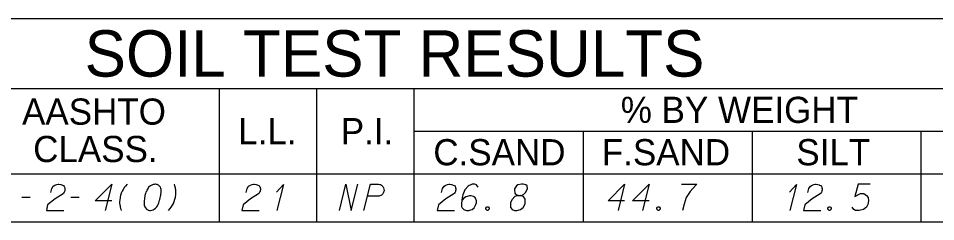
# Model space of a CAD drawing. Extents: x 2074207 to 2076812, y 516372 to 523312.
# Drawn here: x 2076453.5 to 2076621.8, y 518895.4 to 518932.7 of the extents above; entities that cross this region are included whole.
import ezdxf

# ---------------------------------------------------------------- set-up
doc = ezdxf.new("R2010")
doc.units = 0
for name, color, linetype in [('Prop DirtTable_ Soil Test Results - Outline (Major)', 7, 'Continuous'), ('Prop DirtTable_ Soil Test Results - Outline (Minor)', 7, 'Continuous'), ('Prop DirtTable_ Soil Test Results - Tx (Header - Large)', 7, 'Continuous'), ('Prop DirtTable_ Soil Test Results - Tx (Header - Small)', 7, 'Continuous'), ('Prop DirtTable_ Soil Test Results - Tx (Sample Data)', 7, 'Continuous')]:
    doc.layers.add(name, color=color, linetype=linetype)

msp = doc.modelspace()

# ---------------------------------------------------------------- linework, layer by layer
at = {"layer": 'Prop DirtTable_ Soil Test Results - Outline (Major)'}
for p, q in [((2076260.61, 518932.67), (2076811.9, 518932.67)), ((2076260.61, 518904.18), (2076811.9, 518904.18)), ((2076260.61, 518904.18), (2076811.9, 518904.18)), ((2076260.61, 518895.38), (2076811.9, 518895.38))]:
    msp.add_line(p, q, dxfattribs=at)
at = {"layer": 'Prop DirtTable_ Soil Test Results - Outline (Minor)'}
for p, q in [((2076260.61, 518919.78), (2076811.9, 518919.78)), ((2076490.31, 518919.78), (2076490.31, 518895.38)), ((2076508.19, 518919.78), (2076508.19, 518895.38)), ((2076526.07, 518919.78), (2076526.07, 518895.38)), ((2076526.07, 518911.98), (2076731.93, 518911.98)), ((2076557.09, 518911.98), (2076557.09, 518895.38)), ((2076588.11, 518911.98), (2076588.11, 518895.38)), ((2076619.13, 518895.38), (2076619.13, 518911.98)), ((2076260.61, 518895.38), (2076811.9, 518895.38))]:
    msp.add_line(p, q, dxfattribs=at)
at = {"layer": 'Prop DirtTable_ Soil Test Results - Tx (Sample Data)'}
for points in [[(2076459.45, 518900.74), (2076459.62, 518901.46), (2076459.91, 518901.91), (2076460.22, 518902.1), (2076460.54, 518902.21), (2076460.79, 518902.25), (2076460.96, 518902.25), (2076461.28, 518902.21), (2076461.49, 518902.14), (2076461.6, 518902.1), (2076461.81, 518901.99), (2076461.92, 518901.83), (2076461.99, 518901.68), (2076462.02, 518901.57), (2076462.06, 518901.42), (2076462.06, 518901.23), (2076462.02, 518901.04), (2076461.99, 518900.93), (2076461.92, 518900.78), (2076461.81, 518900.62), (2076461.7, 518900.51), (2076460.26, 518899.57), (2076458.88, 518898.47), (2076458.64, 518897.45), (2076461.85, 518897.45)], [(2076470.63, 518899.23), (2076467.6, 518899.23), (2076470.63, 518902.25), (2076469.43, 518897.45)], [(2076473.45, 518902.25), (2076473.13, 518901.91), (2076472.96, 518901.68), (2076472.71, 518901.3), (2076472.53, 518900.96), (2076472.39, 518900.62), (2076472.25, 518900.21), (2076472.18, 518899.91), (2076472.15, 518899.72), (2076472.11, 518899.45), (2076472.08, 518898.96), (2076472.08, 518898.73), (2076472.11, 518898.47), (2076472.15, 518898.28), (2076472.18, 518898.09), (2076472.25, 518897.79), (2076472.29, 518897.68), (2076472.36, 518897.45)], [(2076478.67, 518902.25), (2076478.6, 518902.25), (2076478.39, 518902.21), (2076478.25, 518902.17), (2076478.14, 518902.14), (2076477.97, 518902.06), (2076477.75, 518901.95), (2076477.58, 518901.83), (2076477.4, 518901.68), (2076477.3, 518901.53), (2076477.19, 518901.34), (2076477.08, 518901.15), (2076476.98, 518900.93), (2076476.91, 518900.78), (2076476.84, 518900.55), (2076476.73, 518900.17), (2076476.63, 518899.6), (2076476.56, 518899.15), (2076476.56, 518898.73), (2076476.59, 518898.43), (2076476.73, 518898.09), (2076476.84, 518897.9), (2076477.01, 518897.68), (2076477.23, 518897.53), (2076477.33, 518897.49), (2076477.54, 518897.45), (2076477.72, 518897.45), (2076478, 518897.49), (2076478.25, 518897.56), (2076478.43, 518897.68), (2076478.67, 518897.87), (2076478.78, 518897.98), (2076478.92, 518898.13), (2076479.02, 518898.28), (2076479.1, 518898.39), (2076479.17, 518898.58), (2076479.2, 518898.66), (2076479.27, 518898.85), (2076479.34, 518899.07), (2076479.41, 518899.3), (2076479.45, 518899.45), (2076479.48, 518899.57), (2076479.52, 518899.72), (2076479.59, 518900.06), (2076479.62, 518900.25), (2076479.66, 518900.44), (2076479.7, 518900.7), (2076479.73, 518901.04), (2076479.73, 518901.15), (2076479.7, 518901.3), (2076479.66, 518901.46), (2076479.55, 518901.68), (2076479.45, 518901.83), (2076479.34, 518901.95), (2076479.2, 518902.06), (2076479.06, 518902.14), (2076478.95, 518902.17), (2076478.85, 518902.21), (2076478.67, 518902.25)], [(2076481.04, 518897.45), (2076481.35, 518897.79), (2076481.53, 518898.02), (2076481.78, 518898.39), (2076481.95, 518898.73), (2076482.09, 518899.07), (2076482.23, 518899.49), (2076482.31, 518899.79), (2076482.34, 518899.98), (2076482.38, 518900.25), (2076482.41, 518900.74), (2076482.41, 518900.96), (2076482.38, 518901.23), (2076482.34, 518901.42), (2076482.31, 518901.61), (2076482.23, 518901.91), (2076482.2, 518902.02), (2076482.13, 518902.25)], [(2076495.29, 518900.74), (2076495.46, 518901.46), (2076495.75, 518901.91), (2076496.06, 518902.1), (2076496.38, 518902.21), (2076496.63, 518902.25), (2076496.8, 518902.25), (2076497.12, 518902.21), (2076497.33, 518902.14), (2076497.44, 518902.1), (2076497.65, 518901.99), (2076497.76, 518901.83), (2076497.83, 518901.68), (2076497.86, 518901.57), (2076497.9, 518901.42), (2076497.9, 518901.23), (2076497.86, 518901.04), (2076497.83, 518900.93), (2076497.76, 518900.78), (2076497.65, 518900.62), (2076497.54, 518900.51), (2076496.1, 518899.57), (2076494.72, 518898.47), (2076494.48, 518897.45), (2076497.69, 518897.45)], [(2076500.86, 518900.81), (2076502.13, 518902.17), (2076500.93, 518897.41)], [(2076512.4, 518897.45), (2076513.59, 518902.25), (2076514.58, 518897.45), (2076515.78, 518902.25)], [(2076516.88, 518897.45), (2076518.07, 518902.25), (2076519.59, 518902.25), (2076519.8, 518902.21), (2076519.91, 518902.17), (2076520.12, 518902.06), (2076520.26, 518901.95), (2076520.37, 518901.8), (2076520.47, 518901.61), (2076520.54, 518901.34), (2076520.58, 518901.12), (2076520.54, 518900.93), (2076520.51, 518900.78), (2076520.44, 518900.62), (2076520.37, 518900.51), (2076520.26, 518900.36), (2076520.12, 518900.25), (2076520.02, 518900.17), (2076519.84, 518900.1), (2076519.66, 518900.06), (2076517.55, 518900.06)], [(2076531.13, 518900.74), (2076531.3, 518901.46), (2076531.59, 518901.91), (2076531.9, 518902.1), (2076532.22, 518902.21), (2076532.47, 518902.25), (2076532.64, 518902.25), (2076532.96, 518902.21), (2076533.17, 518902.14), (2076533.28, 518902.1), (2076533.49, 518901.99), (2076533.6, 518901.83), (2076533.67, 518901.68), (2076533.7, 518901.57), (2076533.74, 518901.42), (2076533.74, 518901.23), (2076533.7, 518901.04), (2076533.67, 518900.93), (2076533.6, 518900.78), (2076533.49, 518900.62), (2076533.38, 518900.51), (2076531.94, 518899.57), (2076530.56, 518898.47), (2076530.32, 518897.45), (2076533.53, 518897.45)], [(2076537.83, 518901.72), (2076537.55, 518902.14), (2076537.23, 518902.25), (2076536.74, 518902.25), (2076536.38, 518902.1), (2076536.17, 518902.02), (2076535.99, 518901.91), (2076535.43, 518901.23), (2076535.04, 518900.32), (2076534.94, 518899.83), (2076534.8, 518898.73), (2076534.8, 518898.17), (2076534.94, 518897.94), (2076535.22, 518897.64), (2076535.32, 518897.56), (2076535.68, 518897.45), (2076536.14, 518897.45), (2076536.49, 518897.53), (2076536.74, 518897.6), (2076537.09, 518897.9), (2076537.44, 518898.51), (2076537.55, 518898.89), (2076537.55, 518899.19), (2076537.37, 518899.68), (2076537.23, 518899.87), (2076536.98, 518900.02), (2076536.56, 518900.13), (2076536.24, 518900.13), (2076535.85, 518900.02), (2076535.61, 518899.91), (2076535.18, 518899.6), (2076534.97, 518899.41), (2076534.87, 518899.3)], [(2076545.17, 518900.17), (2076545.66, 518900.17), (2076545.8, 518900.21), (2076546.22, 518900.4), (2076546.54, 518900.7), (2076546.9, 518901.42), (2076546.86, 518901.95), (2076546.61, 518902.14), (2076546.12, 518902.25), (2076545.77, 518902.25), (2076545.1, 518902.14), (2076544.88, 518901.95), (2076544.53, 518901.38), (2076544.5, 518901.19), (2076544.57, 518900.62), (2076544.71, 518900.4), (2076545.17, 518900.17), (2076544.6, 518900.02), (2076544.07, 518899.45), (2076543.79, 518898.89), (2076543.76, 518898.7), (2076543.79, 518897.98), (2076544.11, 518897.6), (2076544.53, 518897.45), (2076544.95, 518897.45), (2076545.63, 518897.64), (2076546.12, 518897.98), (2076546.44, 518898.66), (2076546.47, 518898.89), (2076546.44, 518899.49), (2076546.15, 518900.02), (2076545.66, 518900.17)], [(2076564.71, 518899.23), (2076561.68, 518899.23), (2076564.71, 518902.25), (2076563.51, 518897.45)], [(2076569.19, 518899.23), (2076566.16, 518899.23), (2076569.19, 518902.25), (2076567.99, 518897.45)], [(2076575.12, 518902.25), (2076577.94, 518902.25), (2076577.76, 518902.06), (2076576.74, 518900.89), (2076576.03, 518899.83), (2076575.61, 518898.58), (2076575.33, 518897.45)], [(2076594.94, 518900.81), (2076596.21, 518902.17), (2076595.01, 518897.41)], [(2076598.33, 518900.74), (2076598.5, 518901.46), (2076598.79, 518901.91), (2076599.1, 518902.1), (2076599.42, 518902.21), (2076599.67, 518902.25), (2076599.84, 518902.25), (2076600.16, 518902.21), (2076600.37, 518902.14), (2076600.48, 518902.1), (2076600.69, 518901.99), (2076600.8, 518901.83), (2076600.87, 518901.68), (2076600.9, 518901.57), (2076600.94, 518901.42), (2076600.94, 518901.23), (2076600.9, 518901.04), (2076600.87, 518900.93), (2076600.8, 518900.78), (2076600.69, 518900.62), (2076600.58, 518900.51), (2076599.14, 518899.57), (2076597.76, 518898.47), (2076597.52, 518897.45), (2076600.73, 518897.45)], [(2076609.76, 518902.25), (2076607.53, 518902.25), (2076606.97, 518899.98), (2076607.99, 518900.55), (2076608.59, 518900.55), (2076609.09, 518900.21), (2076609.37, 518899.83), (2076609.44, 518899.19), (2076609.33, 518898.55), (2076609.05, 518898.02), (2076608.56, 518897.6), (2076607.71, 518897.45), (2076607.08, 518897.45), (2076606.76, 518897.6), (2076606.48, 518898.02)], [(2076454.16, 518899.87), (2076455.67, 518899.87)], [(2076463.12, 518899.87), (2076464.63, 518899.87)], [(2076539.49, 518898.09), (2076539.66, 518898.09), (2076539.77, 518898.02), (2076539.88, 518897.87), (2076539.88, 518897.68), (2076539.77, 518897.53), (2076539.66, 518897.45), (2076539.49, 518897.45), (2076539.38, 518897.53), (2076539.28, 518897.68), (2076539.28, 518897.87), (2076539.38, 518898.02), (2076539.49, 518898.09)], [(2076570.85, 518898.09), (2076571.02, 518898.09), (2076571.13, 518898.02), (2076571.24, 518897.87), (2076571.24, 518897.68), (2076571.13, 518897.53), (2076571.02, 518897.45), (2076570.85, 518897.45), (2076570.74, 518897.53), (2076570.64, 518897.68), (2076570.64, 518897.87), (2076570.74, 518898.02), (2076570.85, 518898.09)], [(2076602.21, 518898.09), (2076602.38, 518898.09), (2076602.49, 518898.02), (2076602.6, 518897.87), (2076602.6, 518897.68), (2076602.49, 518897.53), (2076602.38, 518897.45), (2076602.21, 518897.45), (2076602.1, 518897.53), (2076602, 518897.68), (2076602, 518897.87), (2076602.1, 518898.02), (2076602.21, 518898.09)]]:
    msp.add_lwpolyline(points, dxfattribs=at)

# ---------------------------------------------------------------- texts
at = {"layer": 'Prop DirtTable_ Soil Test Results - Tx (Header - Large)'}
msp.add_text('SOIL TEST RESULTS', height=8.5, dxfattribs=at).set_placement((2076465.66, 518921.98))
at = {"layer": 'Prop DirtTable_ Soil Test Results - Tx (Header - Small)'}
for s, p in [('% BY WEIGHT', (2076564.01, 518913.49)), ('AASHTO', (2076454.18, 518913.17)), ('L.L.', (2076493.83, 518909.58)), ('P.I.', (2076512.65, 518909.58)), ('CLASS.', (2076456.22, 518906.31)), ('C.SAND', (2076529.62, 518905.72)), ('F.SAND', (2076560.53, 518905.72)), ('SILT', (2076596.21, 518905.72))]:
    msp.add_text(s, height=4.8, dxfattribs=at).set_placement(p)

doc.saveas('drawing.dxf')
